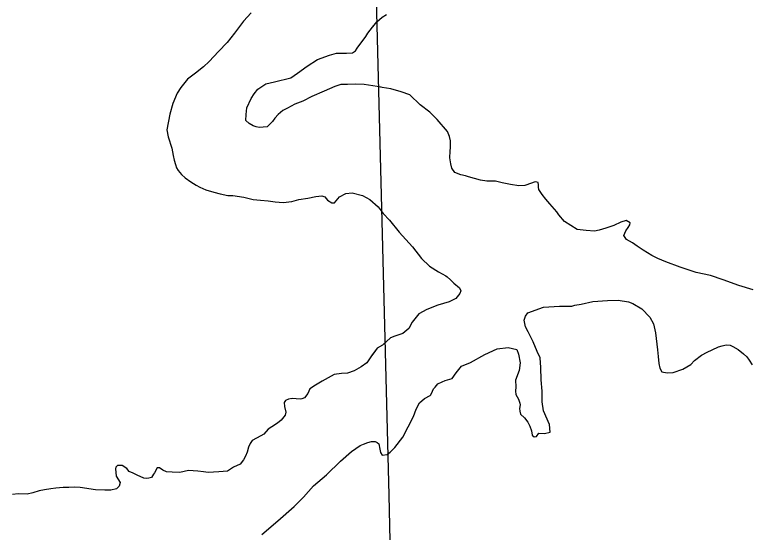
# Model space of a CAD drawing. Extents: x 31699 to 244310, y -8841 to 11474.
# Drawn here: x 140680.9 to 140942, y 2579.2 to 2762.7 of the extents above; entities that cross this region are included whole.
import ezdxf

# ---------------------------------------------------------------- set-up
doc = ezdxf.new("R2010")
doc.units = 0
doc.layers.add('R_Draft', color=7, linetype='Continuous')
doc.layers.add('R_Logo', color=7, linetype='Continuous')

msp = doc.modelspace()

# ---------------------------------------------------------------- linework, layer by layer
at = {"layer": 'R_Draft'}
for points in [[(140764.72, 2763.4), (140761.94, 2760.43), (140758.71, 2756.13), (140756.13, 2752.9), (140753.09, 2749.67), (140749.78, 2746.16), (140747.73, 2744.21), (140744.94, 2741.98), (140742.09, 2739.82), (140739.71, 2736.86), (140738.46, 2734.91), (140736.96, 2731.29), (140735.79, 2727.47), (140734.77, 2721.92), (140735.19, 2719.45), (140736.56, 2715.45), (140737.06, 2712.79), (140737.4, 2711.19), (140737.88, 2709.65), (140738.23, 2708.46), (140738.77, 2707.52), (140739.99, 2706.07), (140741.33, 2704.88), (140743.28, 2703.42), (140745.16, 2702.24), (140746.5, 2701.58), (140748.65, 2700.6), (140751.39, 2699.82), (140753.67, 2699.18), (140756.41, 2698.67), (140758.15, 2698.61), (140762.03, 2697.98), (140765.37, 2697.21), (140767.98, 2696.97), (140770.65, 2696.72), (140773.13, 2696.34), (140776, 2696.17), (140779.07, 2696.53), (140781.53, 2697.15), (140784.74, 2697.72), (140787.54, 2698.28), (140788.67, 2698.42), (140789.74, 2698.5), (140790.47, 2698.24), (140790.74, 2698.11), (140791.75, 2696.98), (140793.23, 2695.99), (140794.17, 2696.07), (140794.83, 2696.74), (140795.95, 2698.15), (140798.21, 2699.31), (140800.48, 2699.6), (140804.16, 2698.63), (140806.71, 2697.25), (140809.67, 2694.6), (140811.49, 2692.28), (140813.65, 2689.89), (140817.16, 2685.58), (140821.88, 2680.48), (140825.06, 2676.3), (140827.89, 2673.59), (140831.11, 2671.55), (140833.73, 2670.1), (140834.2, 2669.77), (140835.28, 2668.78), (140836.49, 2667.52), (140838.57, 2665.87), (140839.05, 2664.81), (140838.66, 2663.87), (140837.27, 2662.12), (140834.81, 2660.9), (140830.81, 2659.79), (140826.95, 2658.15), (140824.1, 2656.72), (140821.78, 2653.77), (140820.6, 2651.48), (140818.41, 2649.73), (140815.62, 2648.77), (140814.09, 2648.15), (140811.17, 2645.52), (140809.31, 2644.44), (140807.27, 2641.75), (140805.62, 2639.26), (140803.63, 2637.91), (140801.24, 2636.48), (140798.84, 2635.66), (140796.64, 2635.51), (140794.1, 2635.15), (140789.85, 2632.84)], [(140764.72, 2763.4), (140761.94, 2760.43), (140758.71, 2756.13), (140756.13, 2752.9), (140753.09, 2749.67), (140749.78, 2746.16), (140747.73, 2744.21), (140744.94, 2741.98), (140742.09, 2739.82), (140739.71, 2736.86), (140738.46, 2734.91), (140736.96, 2731.29), (140735.79, 2727.47), (140734.77, 2721.92), (140735.19, 2719.45), (140736.56, 2715.45), (140737.06, 2712.79), (140737.4, 2711.19), (140737.88, 2709.65), (140738.23, 2708.46), (140738.77, 2707.52), (140739.99, 2706.07), (140741.33, 2704.88), (140743.28, 2703.42), (140745.16, 2702.24), (140746.5, 2701.58), (140748.65, 2700.6), (140751.39, 2699.82), (140753.67, 2699.18), (140756.41, 2698.67), (140758.15, 2698.61), (140762.03, 2697.98), (140765.37, 2697.21), (140767.98, 2696.97), (140770.65, 2696.72), (140773.13, 2696.34), (140776, 2696.17), (140779.07, 2696.53), (140781.53, 2697.15), (140784.74, 2697.72), (140787.54, 2698.28), (140788.67, 2698.42), (140789.74, 2698.5), (140790.47, 2698.24), (140790.74, 2698.11), (140791.75, 2696.98), (140793.23, 2695.99), (140794.17, 2696.07), (140794.83, 2696.74), (140795.95, 2698.15), (140798.21, 2699.31), (140800.48, 2699.6), (140804.16, 2698.63), (140806.71, 2697.25), (140809.67, 2694.6), (140810.78, 2693.19)], [(140770.36, 2722.97), (140768.95, 2722.82), (140767.55, 2722.74), (140766.41, 2723), (140765.34, 2723.26), (140763.93, 2724.18), (140762.79, 2725.17), (140762.84, 2727.31), (140763.08, 2729.72), (140764.66, 2733.01), (140765.71, 2734.68), (140767.03, 2736.3), (140769.89, 2738.26), (140772.95, 2738.89), (140778.75, 2740.35), (140781.14, 2741.97), (140784.52, 2744.47), (140788.18, 2746.78), (140792.44, 2748.42), (140794.9, 2749.11), (140798.51, 2749.07), (140800.58, 2749.22), (140801.7, 2749.9), (140802.23, 2750.91), (140805.27, 2754.94), (140806.06, 2756.22), (140807.71, 2758.31), (140809.23, 2760.19), (140811.15, 2761.88), (140812.68, 2762.76)], [(140770.36, 2722.97), (140768.95, 2722.82), (140767.55, 2722.74), (140766.41, 2723), (140765.34, 2723.26), (140763.93, 2724.18), (140762.79, 2725.17), (140762.84, 2727.31), (140763.08, 2729.72), (140764.66, 2733.01), (140765.71, 2734.68), (140767.03, 2736.3), (140769.89, 2738.26), (140772.95, 2738.89), (140778.75, 2740.35), (140781.14, 2741.97), (140784.52, 2744.47), (140788.18, 2746.78), (140792.44, 2748.42), (140794.9, 2749.11), (140798.51, 2749.07), (140800.58, 2749.22), (140801.7, 2749.9), (140802.23, 2750.91), (140805.27, 2754.94), (140806.06, 2756.22), (140807.71, 2758.31), (140808.45, 2759.22)], [(140942.62, 2665.2), (140937.53, 2666.76), (140931.97, 2668.78), (140927.49, 2670.21), (140922.47, 2671.3), (140916.71, 2673.18), (140911.68, 2675.08), (140908.8, 2676.25), (140906.72, 2677.37), (140903.63, 2679.21), (140901.48, 2680.6), (140899.87, 2681.85), (140897.72, 2683.03), (140896.77, 2684.49), (140897.49, 2686.1), (140898.35, 2687.25), (140898.95, 2688.19), (140899.07, 2688.92), (140897.66, 2689.71), (140895.73, 2689.16), (140893.27, 2687.94), (140890.41, 2686.98), (140888.08, 2686.29), (140886.41, 2686), (140883.47, 2686.25), (140880.19, 2686.55), (140875.7, 2689.38), (140873.74, 2691.77), (140872.99, 2692.83), (140870.5, 2695.61), (140869.08, 2697.34), (140867.8, 2698.93), (140866.65, 2700.72), (140866.51, 2701.52), (140866.56, 2702.46), (140866.42, 2703.26), (140865.62, 2703.52), (140865.02, 2703.31), (140864.09, 2702.97), (140861.63, 2702.21), (140859.56, 2702), (140856.61, 2702.5), (140853.6, 2703.14), (140851.33, 2703.66), (140848.19, 2703.76), (140845.98, 2704.08), (140841.7, 2705.24), (140840.63, 2705.57), (140838.95, 2705.95), (140836.88, 2706.73), (140835.86, 2708.26), (140835.45, 2709.86), (140835.1, 2711.93), (140835.21, 2714.33), (140835.33, 2715.67), (140835.38, 2718.01), (140835.03, 2719.54), (140834.21, 2721.34), (140830.63, 2725.51), (140828.01, 2728.16), (140824.58, 2730.8), (140820.94, 2734.31), (140817.86, 2735.35), (140814.18, 2736.39), (140811.1, 2736.96), (140809.3, 2737.21), (140804.68, 2737.97), (140801.74, 2738.08), (140798.8, 2737.99), (140796.47, 2737.97), (140794.34, 2737.28), (140790.55, 2735.58), (140786.22, 2733.73), (140783.03, 2732.1), (140780.1, 2731.01), (140777.58, 2729.58), (140775.91, 2728.7), (140774.26, 2727.35), (140773.07, 2726), (140772.21, 2724.86), (140770.36, 2722.97)], [(140810.7, 2737.02), (140809.3, 2737.21), (140804.68, 2737.97), (140801.74, 2738.08), (140798.8, 2737.99), (140796.47, 2737.97), (140794.34, 2737.28), (140790.55, 2735.58), (140786.22, 2733.73), (140783.03, 2732.1), (140780.1, 2731.01), (140777.58, 2729.58), (140775.91, 2728.7), (140774.26, 2727.35), (140773.07, 2726), (140772.21, 2724.86), (140770.36, 2722.97)], [(140784.94, 2593.64), (140786.77, 2595.67), (140791.41, 2599.59), (140796.31, 2604.44), (140800.29, 2607.82), (140803.27, 2609.98), (140804.47, 2610.46), (140806.07, 2611.08), (140807.33, 2611.42), (140808.6, 2611.43), (140809.34, 2611.04), (140809.88, 2610.64), (140810.3, 2608.71), (140810.51, 2607.51), (140811.12, 2606.51), (140812.92, 2606.8), (140813.91, 2607.67), (140815.63, 2609.29), (140818.47, 2612.92), (140822.21, 2620.24), (140823.19, 2622.85), (140824.31, 2625.07), (140826.16, 2626.62), (140828.16, 2627.77), (140828.36, 2627.91), (140829.01, 2629.25), (140829.34, 2630.05), (140829.87, 2630.66), (140830.79, 2631.8), (140832.32, 2632.62), (140833.39, 2633.03), (140835.98, 2633.79), (140837.3, 2635.8), (140839.29, 2638.16), (140842.41, 2639.39), (140847.53, 2642.31), (140851.85, 2644.22), (140855.79, 2644.79), (140858.8, 2644.08), (140859.48, 2642.41), (140860.04, 2639.35), (140859.73, 2636.54), (140858.36, 2633.19), (140858.45, 2630.78), (140858.33, 2629.31), (140858.54, 2628.11), (140859.42, 2626.38), (140859.9, 2625.05), (140860.04, 2624.38), (140859.79, 2623.05), (140859.93, 2622.11), (140860.14, 2621.05), (140861.55, 2619.79), (140862.77, 2618.26), (140863.45, 2616.8), (140864, 2615.14), (140864.28, 2613.6), (140865.02, 2613.01), (140865.82, 2613.21), (140866.61, 2614.36), (140868.61, 2614.24), (140870.61, 2614.73), (140870.39, 2617.4), (140868.27, 2622.32), (140867.78, 2625.46), (140867.88, 2629.2), (140867.44, 2633.33), (140867.4, 2637.61), (140867.17, 2641.08), (140866.08, 2643.34), (140864.59, 2646.8), (140863.57, 2648.86), (140862.82, 2650.26), (140861.93, 2652.05), (140861.45, 2654.39), (140861.9, 2655.79), (140862.76, 2657.07), (140868.35, 2658.99), (140874.02, 2659.44), (140878.36, 2659.42), (140879.43, 2659.69), (140881.63, 2660.05), (140885.76, 2661.08), (140890.97, 2661.4), (140894.77, 2661.57), (140898.45, 2660.93), (140899.93, 2660.28), (140903.21, 2658.44)], [(140903.21, 2658.44), (140905.98, 2655.46), (140907.27, 2653.13), (140908.03, 2649.93), (140908.68, 2643.92), (140908.97, 2641.52), (140909.13, 2639.05), (140909.54, 2637.39), (140910.29, 2636.12), (140912.16, 2635.81), (140914.23, 2635.82), (140917.69, 2637.06), (140920.48, 2638.69), (140921.87, 2640.1), (140924.26, 2641.99), (140926.32, 2643.08), (140928.05, 2643.9), (140930.31, 2644.92), (140931.58, 2645.33), (140933.11, 2645.68), (140934.45, 2645.62), (140935.39, 2645.03), (140937.33, 2643.98), (140939.22, 2642.46), (140940.36, 2641.47), (140941.17, 2640.27), (140942.32, 2638.61)], [(140808.82, 2643.79), (140807.27, 2641.75), (140805.62, 2639.26), (140803.63, 2637.91), (140801.24, 2636.48), (140798.84, 2635.66), (140796.64, 2635.51), (140794.1, 2635.15), (140789.85, 2632.84)], [(140789.85, 2632.84), (140787.52, 2631.35), (140785.47, 2630.06), (140784.81, 2628.39), (140783.62, 2626.91), (140782.69, 2626.5), (140782.16, 2626.42), (140780.62, 2626.48), (140779.22, 2626.67), (140777.89, 2626.39), (140776.82, 2625.98), (140776.36, 2625.24), (140776.44, 2623.77), (140776.92, 2621.84), (140776.67, 2620.76), (140775.35, 2619.02), (140773.95, 2617.94), (140772.03, 2616.58), (140770.7, 2615.84), (140769.18, 2614.02), (140768.05, 2613.47), (140764.99, 2611.78), (140764.33, 2610.7), (140763.74, 2609.43), (140763.29, 2607.62), (140762.7, 2606.21), (140761.91, 2604.94), (140760.79, 2603.39), (140758.4, 2602.3), (140756.27, 2600.94), (140753.2, 2600.65), (140749.47, 2600.42), (140747.73, 2600.6), (140745.72, 2600.85), (140742.45, 2601.09), (140739.38, 2600.46), (140736.71, 2600.57), (140734.71, 2600.68), (140733.3, 2601.27), (140732.22, 2602.06), (140731.29, 2602.12), (140730.37, 2600.31), (140730.04, 2599.84), (140729.31, 2598.7), (140728.45, 2598.42), (140727.65, 2598.28), (140726.58, 2598.47), (140724.3, 2599.46), (140722.89, 2600.18), (140721.48, 2600.83), (140720.6, 2601.83), (140718.93, 2602.88), (140718.26, 2602.94), (140717.32, 2602.87), (140716.66, 2602.33), (140716.6, 2601.72), (140716.82, 2599.12), (140718.24, 2596.93), (140717.92, 2595.52), (140716.93, 2594.58), (140714.93, 2594.16), (140712.79, 2594.14), (140709.45, 2594.31), (140704.1, 2595.13), (140702.17, 2595.18), (140700.03, 2595.1), (140698.03, 2595.08), (140695.42, 2594.86), (140693.62, 2594.64), (140691.42, 2594.28), (140689.56, 2593.93), (140687.22, 2593.25), (140685.22, 2592.76), (140682.02, 2592.8), (140680.08, 2592.58)], [(140789.85, 2632.84), (140787.52, 2631.35), (140785.47, 2630.06), (140784.81, 2628.39), (140783.62, 2626.91), (140782.69, 2626.5), (140782.16, 2626.42), (140780.62, 2626.48), (140779.22, 2626.67), (140778.83, 2626.58)], [(140768.49, 2578.48), (140774.12, 2583.34), (140779.96, 2588.4), (140783.2, 2591.7), (140786.77, 2595.67), (140791.41, 2599.59), (140796.31, 2604.44), (140800.29, 2607.82), (140803.27, 2609.98), (140804.47, 2610.46), (140806.07, 2611.08), (140807.33, 2611.42), (140808.6, 2611.43), (140809.34, 2611.04), (140809.59, 2610.86)]]:
    msp.add_lwpolyline(points, dxfattribs=at)
at = {"layer": 'R_Logo'}
msp.add_lwpolyline([(140806.74, 2920.87), (140809.02, 2768.2), (140813.44, 2592.44), (140817.25, 2418.61), (140817.61, 2241.74), (140825.12, 2063.6), (140822.05, 2063.51), (140822.83, 1884.3), (140826.24, 1709.33), (140829.27, 1532.69), (140830.9, 1423.63)], dxfattribs=at)
msp.add_lwpolyline([(140806.74, 2920.87), (140809.02, 2768.2), (140813.44, 2592.44), (140817.25, 2418.61), (140817.61, 2241.74), (140825.12, 2063.6), (140822.05, 2063.51), (140822.83, 1884.3), (140826.24, 1709.33), (140829.27, 1532.69), (140830.9, 1423.63)], dxfattribs=at)

doc.saveas('drawing.dxf')
